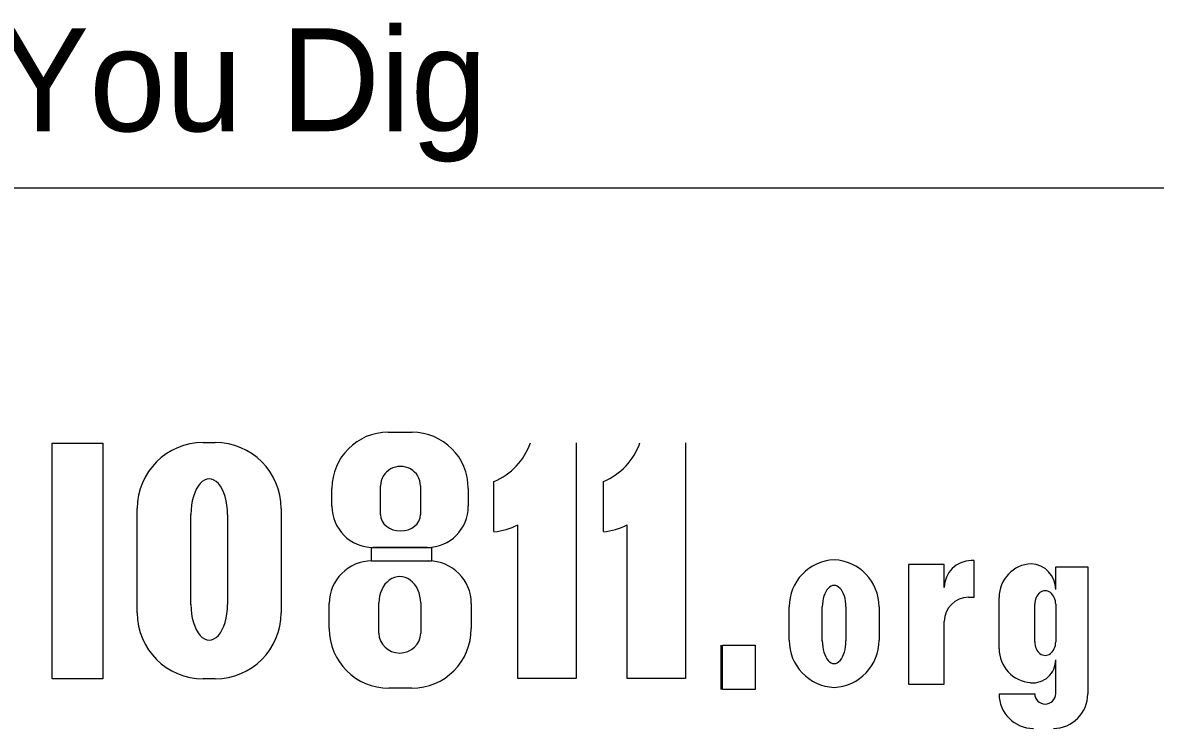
# Model space of a CAD drawing. Extents: x 0 to 34, y 0 to 22.
# Drawn here: x 4.196 to 5.736, y 2.921 to 3.88 of the extents above; entities that cross this region are included whole.
import ezdxf

# ---------------------------------------------------------------- set-up
doc = ezdxf.new("R2010")
doc.units = 0
doc.layers.add('SH_Data', color=7, linetype='Continuous')
doc.layers.add('SH_Text', color=7, linetype='Continuous')

msp = doc.modelspace()

# ---------------------------------------------------------------- linework, layer by layer
at = {"layer": 'SH_Data'}
msp.add_line((2.3775, 3.6553), (6.6275, 3.6553), dxfattribs=at)
at = {"layer": 'SH_Text'}
for p, q in [((4.6931, 3.3231), (4.7258, 3.3231)), ((4.4416, 3.3091), (4.4581, 3.3091)), ((4.9487, 3.3087), (4.9487, 2.9887)), ((5.0975, 3.3087), (5.0975, 2.9887)), ((4.683, 3.2111), (4.683, 3.2504)), ((4.7371, 3.2504), (4.7371, 3.2111)), ((4.8371, 3.188), (4.8371, 3.2562)), ((4.9859, 3.188), (4.9859, 3.2562)), ((4.6168, 3.2225), (4.6168, 3.2468)), ((4.8022, 3.2468), (4.8022, 3.2225)), ((4.3521, 3.0776), (4.3521, 3.2196)), ((4.5476, 3.2196), (4.5476, 3.0776)), ((4.425, 3.089), (4.425, 3.2114)), ((4.4748, 3.2114), (4.4748, 3.089)), ((4.8694, 2.9887), (4.8694, 3.1973)), ((5.0182, 2.9887), (5.0182, 3.1973)), ((4.7462, 3.1665), (4.6728, 3.1665)), ((4.671, 3.1482), (4.7483, 3.1482)), ((5.4493, 3.1436), (5.4005, 3.1436)), ((5.4005, 3.1436), (5.4005, 2.9806)), ((5.4493, 3.112), (5.4493, 3.1436)), ((5.49, 3.1487), (5.486, 3.1487)), ((5.49, 3.0989), (5.49, 3.1487)), ((5.6009, 3.1094), (5.6009, 3.1404)), ((5.6009, 3.1404), (5.6444, 3.1404)), ((5.6444, 3.1404), (5.6444, 2.9675)), ((5.4823, 3.0989), (5.49, 3.0989)), ((5.5239, 3.029), (5.5239, 3.0986)), ((4.6131, 3.0563), (4.6131, 3.0903)), ((4.6806, 3.0503), (4.6806, 3.0912)), ((4.7374, 3.0912), (4.7374, 3.0503)), ((4.8062, 3.0903), (4.8062, 3.0563)), ((5.2385, 3.0404), (5.2385, 3.0858)), ((5.2835, 3.0396), (5.2835, 3.0858)), ((5.3157, 3.0858), (5.3157, 3.0396)), ((5.3606, 3.0858), (5.3606, 3.0404)), ((5.5723, 3.0383), (5.5723, 3.0893)), ((5.6009, 3.0893), (5.6009, 3.0383)), ((5.4493, 2.9806), (5.4493, 3.0659)), ((5.1456, 3.0337), (5.1456, 2.9737)), ((5.6009, 2.9675), (5.6009, 3.0139)), ((4.4581, 2.9882), (4.4416, 2.9882)), ((4.9487, 2.9887), (4.8694, 2.9887)), ((5.0975, 2.9887), (5.0182, 2.9887)), ((4.7252, 2.9753), (4.6941, 2.9753)), ((5.4005, 2.9806), (5.4493, 2.9806)), ((5.5239, 2.9675), (5.5723, 2.9675))]:
    msp.add_line(p, q, dxfattribs=at)
for points in [[(4.2364, 3.3081), (4.3052, 3.3081), (4.3052, 2.9881), (4.2364, 2.9881)], [(4.6706, 3.1665), (4.7523, 3.1665), (4.7523, 3.1481), (4.6706, 3.1481)], [(5.148, 3.0337), (5.1921, 3.0337), (5.1921, 2.9737), (5.148, 2.9737)]]:
    msp.add_lwpolyline(points, close=True, dxfattribs=at)
for centre, radius, start, end in [((4.6931, 3.2468), 0.0763, 90, 180), ((4.7258, 3.2468), 0.0763, 0, 90), ((4.4416, 3.2196), 0.0895, 90, 180), ((4.4581, 3.2196), 0.0895, 0, 90), ((4.8031, 3.3379), 0.0885, 292.5572, 340.7355), ((4.952, 3.3379), 0.0885, 292.5572, 340.7355), ((4.6728, 3.2225), 0.056, 180, 270), ((4.7462, 3.2225), 0.056, 270, 0), ((4.8291, 3.2761), 0.0885, 275.1733, 297.0931), ((4.9779, 3.2761), 0.0885, 275.1733, 297.0931), ((4.671, 3.0903), 0.0579, 90, 180), ((4.7483, 3.0903), 0.0579, 0, 90), ((5.3024, 3.0858), 0.064, 92.5886, 180), ((5.2967, 3.0858), 0.064, 0, 87.4114), ((5.486, 3.112), 0.0367, 90, 180), ((5.5698, 3.0986), 0.0459, 92.6865, 180), ((5.5658, 3.1094), 0.0351, 0, 86.9262), ((5.4823, 3.0659), 0.033, 90, 180), ((4.4416, 3.0776), 0.0895, 180, 270), ((4.4581, 3.0776), 0.0895, 270, 0), ((4.6941, 3.0563), 0.081, 180, 270), ((4.7252, 3.0563), 0.081, 270, 0), ((5.3024, 3.0404), 0.064, 180, 267.4114), ((5.2967, 3.0404), 0.064, 272.5886, 0), ((5.5702, 3.029), 0.0463, 180, 265.7132), ((5.5696, 3.0139), 0.0313, 264.7825, 0), ((5.5707, 2.9675), 0.0468, 180, 270), ((5.5977, 2.9675), 0.0468, 270, 0)]:
    msp.add_arc(centre, radius, start, end, dxfattribs=at)
for centre, major_axis, ratio, start_param, end_param in [((4.71, 3.2504), (0.0271, 0), 0.969373, 0, 3.141593), ((4.4499, 3.2114), (0, 0.0484), 0.514403, 4.712389, 7.853982), ((4.71, 3.2111), (0.0271, 0), 0.818453, 3.141593, 6.283185), ((4.709, 3.0912), (0, 0.0358), 0.794529, 4.712389, 7.853982), ((5.2996, 3.0858), (0, 0.0291), 0.553236, 4.712389, 7.853982), ((5.5866, 3.0893), (0, 0.0184), 0.777179, 4.712389, 7.853982), ((4.4499, 3.089), (0, 0.0484), 0.514403, 1.570796, 4.712389), ((4.709, 3.0503), (0.0284, 0), 0.959837, 3.141593, 6.283185), ((5.2996, 3.0396), (0, 0.0308), 0.522014, 1.570796, 4.712389), ((5.5866, 3.0383), (0, 0.0184), 0.777179, 1.570796, 4.712389), ((5.5866, 2.9675), (0.0143, 0), 0.959012, 3.141593, 6.283185)]:
    msp.add_ellipse(centre, major_axis=major_axis, ratio=ratio, start_param=start_param, end_param=end_param, dxfattribs=at)

# ---------------------------------------------------------------- texts
msp.add_text('Before You Dig', height=0.14, dxfattribs=at).set_placement((3.5583, 3.7321))

doc.saveas('drawing.dxf')
